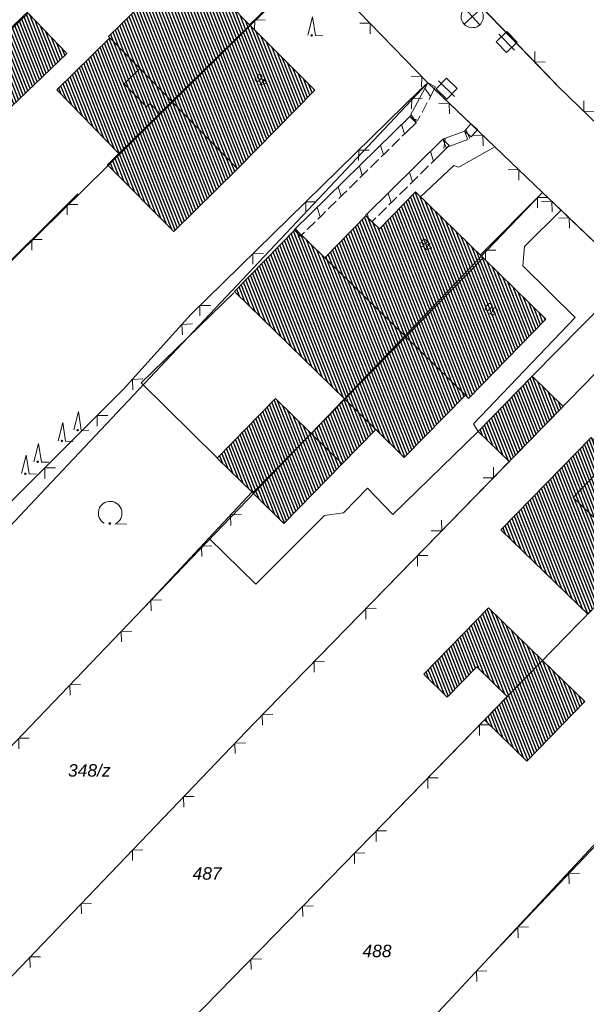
# Model space of a CAD drawing. Header units: metres. Extents: x 345144 to 348639, y 5629211 to 5635235.
# Tile 841 of 1056: x 347681 to 347719, y 5630600 to 5630667. Entities that reach past the tile are written whole.
import ezdxf
from ezdxf.enums import TextEntityAlignment as Align

# ---------------------------------------------------------------- set-up
doc = ezdxf.new("R2010")
doc.units = ezdxf.units.M
doc.header["$MEASUREMENT"] = 0
for name, color, linetype in [('065-066 Ver_Entsorgung', 7, 'Continuous'), ('065-066 Ver_Entsorgung Ausg.', 7, 'Continuous'), ('081-083 Topographie', 7, 'Continuous'), ('AX Flurstück', 7, 'Continuous'), ('AX Gebäude', 7, 'Continuous'), ('Definitionslinie', 7, 'Continuous'), ('Präsentationsobjekt -Text (punktförmig)', 7, 'Continuous')]:
    doc.layers.add(name, color=color, linetype=linetype)
doc.styles.add('ARIAL', font='arial.ttf', dxfattribs={"height": 1})
doc.styles.add('ARIALIT', font='ariali.ttf', dxfattribs={"height": 1})
pattern_1 = [(111.5294117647, (0, 0), (-0.186045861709, -0.07339575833), [])]

# ---------------------------------------------------------------- blocks, each defined once
blk = doc.blocks.new('alk_3504_nrw')
at = {"color": 134, "lineweight": 5, "true_color": 0x00b2b2, "flags": 128}
for points in [[(-0.729333, -0.684), (-0.707333, -0.707333), (0.707333, 0.707333)], [(-0.707333, 0.707333), (0.707333, -0.707333)]]:
    blk.add_lwpolyline(points, dxfattribs=at)
at = {"color": 134, "lineweight": 5, "true_color": 0x00b2b2}
for start, end in [(90, -90), (-90, 90)]:
    blk.add_arc((0, 0), 1, start, end, dxfattribs=at)
blk = doc.blocks.new('alk_7100_nrwx2')
at = {"true_color": 0x2e2e2e}
h = blk.add_hatch(color=250, dxfattribs=at)
edge = h.paths.add_edge_path(flags=0)
edge.add_arc((0.024073, -0.597267), 0.057254, 180, 360, ccw=False)
edge.add_arc((0.024073, -0.597267), 0.057255, 0, 180, ccw=False)
at = {"color": 250, "lineweight": 5, "true_color": 0x2e2e2e, "flags": 128}
blk.add_lwpolyline([(0.349382, -0.597267), (1, -0.597267)], dxfattribs=at)
at = {"color": 250, "lineweight": 5, "true_color": 0x2e2e2e}
for centre, radius, start, end in [((0.024073, 0.012362), 0.690995, -61.91481688, -118.08518312), ((0.024073, -0.597267), 0.057255, 0, 180), ((0.024073, -0.597267), 0.057254, 180, 0)]:
    blk.add_arc(centre, radius, start, end, dxfattribs=at)
blk = doc.blocks.new('alk_7200_nrwx2')
at = {"true_color": 0x2e2e2e}
h = blk.add_hatch(color=250, dxfattribs=at)
edge = h.paths.add_edge_path(flags=0)
edge.add_arc((-0.020544, -0.388118), 0.055525, 180, 360, ccw=False)
edge.add_arc((-0.020544, -0.388118), 0.055525, 0, 180, ccw=False)
at = {"color": 250, "lineweight": 5, "true_color": 0x2e2e2e, "flags": 128}
blk.add_lwpolyline([(-0.298168, -0.388118), (-0.020544, 1), (0.257079, -0.388118), (0.812326, -0.388118)], dxfattribs=at)
blk.add_lwpolyline([(-0.298168, -0.388118), (-0.020544, 1), (0.257079, -0.388118), (0.812326, -0.388118)], dxfattribs=at)
at = {"color": 250, "lineweight": 5, "true_color": 0x2e2e2e}
for start, end in [(0, 180), (180, 0)]:
    blk.add_arc((-0.020544, -0.388118), 0.055525, start, end, dxfattribs=at)
blk = doc.blocks.new('3488_swc')
at = {"color": 7, "lineweight": 5, "flags": 128}
for points in [[(1, 0), (-1, 0)], [(0.666667, 0.666667), (-0.666667, 0.666667), (-0.666667, -0.666667), (0.666667, -0.666667), (0.666667, 0.666667)]]:
    blk.add_lwpolyline(points, dxfattribs=at)

msp = doc.modelspace()

# ---------------------------------------------------------------- hatches: boundary and pattern name
at = {"layer": 'AX Gebäude', "true_color": 0x4f4f4f}
h = msp.add_hatch(dxfattribs=at)
h.set_pattern_fill('_USER', color=251, scale=0.2, angle=111.52941176, style=0, pattern_type=0)
h.set_pattern_definition(pattern_1)
h.paths.add_polyline_path([(347696.199, 5630666.458), (347690.946, 5630661.286), (347688.772, 5630663.523), (347686.758, 5630665.588), (347686.671, 5630665.672), (347691.914, 5630670.823)], flags=0)
h = msp.add_hatch(dxfattribs=at)
h.set_pattern_fill('_USER', color=251, scale=0.2, angle=111.52941176, style=0, pattern_type=0)
h.set_pattern_definition(pattern_1)
h.paths.add_polyline_path([(347673.686, 5630660.075), (347681.232, 5630667.264), (347683.843, 5630664.536), (347676.316, 5630657.337)], flags=0)
h = msp.add_hatch(dxfattribs=at)
h.set_pattern_fill('_USER', color=251, scale=0.2, angle=111.52941176, style=0, pattern_type=0)
h.set_pattern_definition(pattern_1)
h.paths.add_polyline_path([(347695.367, 5630656.749), (347690.946, 5630661.286), (347696.199, 5630666.458), (347700.594, 5630662.055)], flags=0)
h = msp.add_hatch(dxfattribs=at)
h.set_pattern_fill('_USER', color=251, scale=0.2, angle=111.52941176, style=0, pattern_type=0)
h.set_pattern_definition(pattern_1)
h.paths.add_polyline_path([(347690.124, 5630660.479), (347687.361, 5630657.779), (347683.183, 5630662.071), (347686.758, 5630665.588), (347688.772, 5630663.523), (347687.711, 5630662.492), (347689.233, 5630660.926), (347689.466, 5630661.152)], flags=0)
h = msp.add_hatch(dxfattribs=at)
h.set_pattern_fill('_USER', color=251, scale=0.2, angle=111.52941176, style=0, pattern_type=0)
h.set_pattern_definition(pattern_1)
h.paths.add_polyline_path([(347690.946, 5630661.286), (347690.124, 5630660.479), (347689.466, 5630661.152), (347689.233, 5630660.926), (347687.711, 5630662.492), (347688.772, 5630663.523)], flags=0)
h = msp.add_hatch(dxfattribs=at)
h.set_pattern_fill('_USER', color=251, scale=0.2, angle=111.52941176, style=0, pattern_type=0)
h.set_pattern_definition(pattern_1)
h.paths.add_polyline_path([(347695.367, 5630656.749), (347691.078, 5630652.5), (347686.603, 5630657.018), (347687.361, 5630657.779), (347690.124, 5630660.479), (347690.946, 5630661.286)], flags=0)
h = msp.add_hatch(dxfattribs=at)
h.set_pattern_fill('_USER', color=251, scale=0.2, angle=111.52941176, style=0, pattern_type=0)
h.set_pattern_definition(pattern_1)
h.paths.add_polyline_path([(347711.939, 5630650.731), (347706.723, 5630645.396), (347701.258, 5630650.743), (347704.031, 5630653.578), (347704.941, 5630652.689), (347707.379, 5630655.185)], flags=0)
h = msp.add_hatch(dxfattribs=at)
h.set_pattern_fill('_USER', color=251, scale=0.2, angle=111.52941176, style=0, pattern_type=0)
h.set_pattern_definition(pattern_1)
h.paths.add_polyline_path([(347706.723, 5630645.396), (347702.605, 5630641.188), (347695.17, 5630648.466), (347699.287, 5630652.672), (347701.258, 5630650.743)], flags=0)
h = msp.add_hatch(dxfattribs=at)
h.set_pattern_fill('_USER', color=251, scale=0.2, angle=111.52941176, style=0, pattern_type=0)
h.set_pattern_definition(pattern_1)
h.paths.add_polyline_path([(347710.749, 5630641.459), (347706.723, 5630645.396), (347711.939, 5630650.731), (347716.186, 5630646.581), (347710.97, 5630641.242)], flags=0)
h = msp.add_hatch(dxfattribs=at)
h.set_pattern_fill('_USER', color=251, scale=0.2, angle=111.52941176, style=0, pattern_type=0)
h.set_pattern_definition(pattern_1)
h.paths.add_polyline_path([(347710.749, 5630641.459), (347706.626, 5630637.251), (347704.704, 5630639.133), (347702.605, 5630641.188), (347706.723, 5630645.396)], flags=0)
h = msp.add_hatch(dxfattribs=at)
h.set_pattern_fill('_USER', color=251, scale=0.2, angle=111.52941176, style=0, pattern_type=0)
h.set_pattern_definition(pattern_1)
h.paths.add_polyline_path([(347711.617, 5630639.009), (347715.25, 5630642.733), (347717.338, 5630640.696), (347713.705, 5630636.973)], flags=0)
h = msp.add_hatch(dxfattribs=at)
h.set_pattern_fill('_USER', color=251, scale=0.2, angle=111.52941176, style=0, pattern_type=0)
h.set_pattern_definition(pattern_1)
h.paths.add_polyline_path([(347700.333, 5630638.868), (347696.395, 5630634.852), (347693.988, 5630637.212), (347697.926, 5630641.228)], flags=0)
h = msp.add_hatch(dxfattribs=at)
h.set_pattern_fill('_USER', color=251, scale=0.2, angle=111.52941176, style=0, pattern_type=0)
h.set_pattern_definition(pattern_1)
h.paths.add_polyline_path([(347704.704, 5630639.133), (347702.43, 5630636.813), (347700.333, 5630638.868), (347702.605, 5630641.188)], flags=0)
h = msp.add_hatch(dxfattribs=at)
h.set_pattern_fill('_USER', color=251, scale=0.2, angle=111.52941176, style=0, pattern_type=0)
h.set_pattern_definition(pattern_1)
h.paths.add_polyline_path([(347723.108, 5630639.856), (347718.019, 5630634.549), (347722.476, 5630630.271), (347719.007, 5630626.676), (347713.152, 5630632.351), (347719.23, 5630638.594), (347719.499, 5630638.338), (347722.012, 5630640.93)], flags=0)
h = msp.add_hatch(dxfattribs=at)
h.set_pattern_fill('_USER', color=251, scale=0.2, angle=111.52941176, style=0, pattern_type=0)
h.set_pattern_definition(pattern_1)
h.paths.add_polyline_path([(347727.561, 5630635.535), (347722.476, 5630630.271), (347718.019, 5630634.549), (347723.108, 5630639.856)], flags=0)
h = msp.add_hatch(dxfattribs=at)
h.set_pattern_fill('_USER', color=251, scale=0.2, angle=111.52941176, style=0, pattern_type=0)
h.set_pattern_definition(pattern_1)
h.paths.add_polyline_path([(347702.43, 5630636.813), (347698.492, 5630632.796), (347696.395, 5630634.852), (347700.333, 5630638.868)], flags=0)
h = msp.add_hatch(dxfattribs=at)
h.set_pattern_fill('_USER', color=251, scale=0.2, angle=111.52941176, style=0, pattern_type=0)
h.set_pattern_definition(pattern_1)
h.paths.add_polyline_path([(347715.957, 5630623.547), (347713.574, 5630621.105), (347711.518, 5630623.11), (347709.525, 5630621.066), (347707.94, 5630622.612), (347712.317, 5630627.098)], flags=0)
h = msp.add_hatch(dxfattribs=at)
h.set_pattern_fill('_USER', color=251, scale=0.2, angle=111.52941176, style=0, pattern_type=0)
h.set_pattern_definition(pattern_1)
h.paths.add_polyline_path([(347713.574, 5630621.105), (347715.957, 5630623.547), (347718.812, 5630620.762), (347714.89, 5630616.741), (347712.035, 5630619.526)], flags=0)

# ---------------------------------------------------------------- linework, layer by layer
at = {"layer": '081-083 Topographie', "color": 7, "linetype": 'Continuous', "lineweight": 5, "flags": 128}
for points in [[(347696.208, 5630666.482), (347700.439, 5630670.598)], [(347700.439, 5630670.598), (347708.213, 5630662.557)], [(347710.612, 5630668.959), (347716.77, 5630662.565), (347716.77, 5630662.565), (347717.06, 5630662.263), (347717.06, 5630662.263), (347720.439, 5630658.985)], [(347659.388, 5630614.089), (347680.59, 5630634.764), (347680.59, 5630634.764), (347687.676, 5630641.853), (347687.676, 5630641.853), (347692.21, 5630646.907), (347692.21, 5630646.907), (347707.749, 5630662.118), (347707.749, 5630662.118), (347708.213, 5630662.557)], [(347708.213, 5630662.557), (347711.109, 5630659.787), (347711.109, 5630659.787), (347712.735, 5630658.233), (347712.735, 5630658.233), (347715.956, 5630655.155)], [(347707.73, 5630654.843), (347709.961, 5630656.977), (347709.961, 5630656.977), (347710.315, 5630656.865), (347710.315, 5630656.865), (347712.735, 5630658.233)], [(347650.779, 5630621.648), (347672.711, 5630643.267), (347672.711, 5630643.267), (347683.158, 5630653.621), (347683.158, 5630653.621), (347684.599, 5630655.059)], [(347711.757, 5630650.909), (347715.956, 5630655.155)], [(347715.956, 5630655.155), (347717.22, 5630653.947), (347717.22, 5630653.947), (347721.904, 5630649.47), (347721.904, 5630649.47), (347723.968, 5630647.497), (347723.968, 5630647.497), (347726.001, 5630645.416), (347726.001, 5630645.416), (347730.144, 5630641.173), (347730.144, 5630641.173), (347731.647, 5630639.634)], [(347693.436, 5630631.797), (347696.596, 5630628.701), (347696.596, 5630628.701), (347701.249, 5630633.328), (347701.249, 5630633.328), (347702.529, 5630633.501), (347702.529, 5630633.501), (347704.132, 5630635.183), (347704.132, 5630635.183), (347705.855, 5630633.405), (347705.855, 5630633.405), (347711.618, 5630639.008), (347711.618, 5630639.008), (347711.289, 5630639.51), (347711.289, 5630639.51), (347718.169, 5630646.698), (347718.169, 5630646.698), (347714.621, 5630650.187), (347714.621, 5630650.187), (347714.741, 5630651.501), (347714.741, 5630651.501), (347717.22, 5630653.947)], [(347715.249, 5630642.733), (347721.904, 5630649.47)], [(347694.026, 5630637.206), (347688.86, 5630642.292), (347688.86, 5630642.292), (347695.12, 5630648.372)], [(347676.622, 5630598.576), (347696.461, 5630619.281), (347696.461, 5630619.281), (347708.092, 5630631.213), (347708.092, 5630631.213), (347713.707, 5630636.972)], [(347668.719, 5630605.896), (347689.019, 5630627.064), (347689.019, 5630627.064), (347693.436, 5630631.797), (347693.436, 5630631.797), (347696.358, 5630634.934)], [(347693.595, 5630583.343), (347712.357, 5630603.481), (347712.357, 5630603.481), (347730.012, 5630622.068)], [(347684.675, 5630591.479), (347704.38, 5630611.68), (347704.38, 5630611.68), (347712.034, 5630619.527)]]:
    msp.add_lwpolyline(points, dxfattribs=at)
at = {"layer": 'AX Flurstück', "color": 8, "linetype": 'Continuous', "lineweight": 13, "true_color": 0x808080, "flags": 128}
for points in [[(347749.627, 5630708.645), (347749.896, 5630708.364), (347758.137, 5630700.246), (347759.652, 5630698.751), (347720.438, 5630658.985), (347717.059, 5630662.263), (347710.487, 5630669.09), (347749.627, 5630708.645)], [(347664.606, 5630651.446), (347692.642, 5630678.333), (347700.438, 5630670.597), (347672.712, 5630643.267), (347650.779, 5630621.648), (347641.938, 5630629.709), (347664.606, 5630651.446)], [(347681.741, 5630634.434), (347661.142, 5630612.549), (347659.387, 5630614.089), (347650.779, 5630621.648), (347672.712, 5630643.267), (347700.438, 5630670.597), (347708.211, 5630662.556), (347681.741, 5630634.434)], [(347782.259, 5630592.373), (347775.596, 5630598.558), (347768.986, 5630604.693), (347767.221, 5630606.031), (347762.356, 5630610.605), (347755.545, 5630617.011), (347747.222, 5630624.838), (347739.828, 5630631.792), (347739.267, 5630632.392), (347731.646, 5630639.634), (347723.968, 5630647.498), (347715.956, 5630655.155), (347712.735, 5630658.233), (347708.211, 5630662.556), (347700.438, 5630670.597)], [(347710.487, 5630669.09), (347717.059, 5630662.263), (347720.438, 5630658.985), (347724.174, 5630655.36), (347730.445, 5630649.275), (347740.545, 5630639.478), (347744.006, 5630636.172), (347750.705, 5630629.855), (347761.259, 5630620.054), (347771.467, 5630610.276), (347777.836, 5630604.504)], [(347689.019, 5630627.064), (347668.72, 5630605.896), (347661.142, 5630612.549), (347681.741, 5630634.434), (347708.211, 5630662.556), (347712.735, 5630658.233), (347715.956, 5630655.155), (347689.019, 5630627.064)], [(347696.461, 5630619.281), (347676.622, 5630598.576), (347668.72, 5630605.896), (347689.019, 5630627.064), (347715.956, 5630655.155), (347723.968, 5630647.498), (347696.461, 5630619.281)], [(347704.379, 5630611.68), (347684.675, 5630591.479), (347676.622, 5630598.576), (347696.461, 5630619.281), (347723.968, 5630647.498), (347731.646, 5630639.634), (347704.379, 5630611.68)], [(347712.353, 5630603.483), (347693.598, 5630583.34), (347684.675, 5630591.479), (347704.379, 5630611.68), (347731.646, 5630639.634), (347739.267, 5630632.392), (347712.353, 5630603.483)], [(347720.526, 5630595.872), (347701.649, 5630576.129), (347693.598, 5630583.34), (347712.353, 5630603.483), (347739.267, 5630632.392), (347739.828, 5630631.792), (347747.222, 5630624.838), (347720.526, 5630595.872)]]:
    msp.add_lwpolyline(points, dxfattribs=at)
at = {"layer": 'AX Gebäude', "color": 7, "linetype": 'Continuous', "lineweight": 5, "flags": 128}
for points in [[(347696.199, 5630666.458), (347690.946, 5630661.286), (347688.772, 5630663.523), (347686.758, 5630665.588), (347686.671, 5630665.672), (347691.914, 5630670.823), (347696.199, 5630666.458)], [(347673.686, 5630660.075), (347681.232, 5630667.264), (347683.843, 5630664.536), (347676.316, 5630657.337), (347673.686, 5630660.075)], [(347695.367, 5630656.749), (347690.946, 5630661.286), (347696.199, 5630666.458), (347700.594, 5630662.055), (347695.367, 5630656.749)], [(347690.124, 5630660.479), (347687.361, 5630657.779), (347683.183, 5630662.071), (347686.758, 5630665.588), (347688.772, 5630663.523), (347687.711, 5630662.492), (347689.233, 5630660.926), (347689.466, 5630661.152), (347690.124, 5630660.479)], [(347690.946, 5630661.286), (347690.124, 5630660.479), (347689.466, 5630661.152), (347689.233, 5630660.926), (347687.711, 5630662.492), (347688.772, 5630663.523), (347690.946, 5630661.286)], [(347695.367, 5630656.749), (347691.078, 5630652.5), (347686.603, 5630657.018), (347687.361, 5630657.779), (347690.124, 5630660.479), (347690.946, 5630661.286), (347695.367, 5630656.749)], [(347711.939, 5630650.731), (347706.723, 5630645.396), (347701.258, 5630650.743), (347704.031, 5630653.578), (347704.941, 5630652.689), (347707.379, 5630655.185), (347711.939, 5630650.731)], [(347706.723, 5630645.396), (347702.605, 5630641.188), (347695.17, 5630648.466), (347699.287, 5630652.672), (347701.258, 5630650.743), (347706.723, 5630645.396)], [(347710.749, 5630641.459), (347706.723, 5630645.396), (347711.939, 5630650.731), (347716.186, 5630646.581), (347710.97, 5630641.242), (347710.749, 5630641.459)], [(347710.749, 5630641.459), (347706.626, 5630637.251), (347704.704, 5630639.133), (347702.605, 5630641.188), (347706.723, 5630645.396), (347710.749, 5630641.459)], [(347711.617, 5630639.009), (347715.25, 5630642.733), (347717.338, 5630640.696), (347713.705, 5630636.973), (347711.617, 5630639.009)], [(347700.333, 5630638.868), (347696.395, 5630634.852), (347693.988, 5630637.212), (347697.926, 5630641.228), (347700.333, 5630638.868)], [(347704.704, 5630639.133), (347702.43, 5630636.813), (347700.333, 5630638.868), (347702.605, 5630641.188), (347704.704, 5630639.133)], [(347723.108, 5630639.856), (347718.019, 5630634.549), (347722.476, 5630630.271), (347719.007, 5630626.676), (347713.152, 5630632.351), (347719.23, 5630638.594), (347719.499, 5630638.338), (347722.012, 5630640.93), (347723.108, 5630639.856)], [(347727.561, 5630635.535), (347722.476, 5630630.271), (347718.019, 5630634.549), (347723.108, 5630639.856), (347727.561, 5630635.535)], [(347702.43, 5630636.813), (347698.492, 5630632.796), (347696.395, 5630634.852), (347700.333, 5630638.868), (347702.43, 5630636.813)], [(347715.957, 5630623.547), (347713.574, 5630621.105), (347711.518, 5630623.11), (347709.525, 5630621.066), (347707.94, 5630622.612), (347712.317, 5630627.098), (347715.957, 5630623.547)], [(347713.574, 5630621.105), (347715.957, 5630623.547), (347718.812, 5630620.762), (347714.89, 5630616.741), (347712.035, 5630619.526), (347713.574, 5630621.105)]]:
    msp.add_lwpolyline(points, dxfattribs=at)
at = {"layer": 'Definitionslinie', "color": 7, "linetype": 'Continuous', "lineweight": 5, "flags": 128}
for points in [[(347696.208, 5630666.482), (347700.439, 5630670.598)], [(347700.439, 5630670.598), (347708.213, 5630662.557)], [(347710.612, 5630668.959), (347716.77, 5630662.565)], [(347697.239, 5630666.787), (347696.532, 5630666.797), (347696.522, 5630666.09)], [(347697.239, 5630666.787), (347696.532, 5630666.797), (347696.522, 5630666.09)], [(347704.314, 5630665.87), (347704.326, 5630666.578), (347703.619, 5630666.589)], [(347704.314, 5630665.87), (347704.326, 5630666.578), (347703.619, 5630666.589)], [(347715.438, 5630664.668), (347715.425, 5630663.961), (347716.132, 5630663.948)], [(347715.438, 5630664.668), (347715.425, 5630663.961), (347716.132, 5630663.948)], [(347707.789, 5630662.276), (347707.801, 5630662.983), (347707.094, 5630662.995)], [(347707.789, 5630662.276), (347707.801, 5630662.983), (347707.094, 5630662.995)], [(347692.21, 5630646.907), (347707.749, 5630662.118)], [(347707.749, 5630662.118), (347708.213, 5630662.557)], [(347708.213, 5630662.557), (347711.109, 5630659.787)], [(347716.77, 5630662.565), (347717.06, 5630662.263)], [(347717.06, 5630662.263), (347720.439, 5630658.985)], [(347707.833, 5630661.5), (347707.126, 5630661.508), (347707.118, 5630660.801)], [(347707.833, 5630661.5), (347707.126, 5630661.508), (347707.118, 5630660.801)], [(347709.677, 5630660.465), (347709.661, 5630661.172), (347708.954, 5630661.156)], [(347709.677, 5630660.465), (347709.661, 5630661.172), (347708.954, 5630661.156)], [(347718.739, 5630661.331), (347718.75, 5630660.624), (347719.457, 5630660.635)], [(347718.739, 5630661.331), (347718.75, 5630660.624), (347719.457, 5630660.635)], [(347711.109, 5630659.787), (347712.735, 5630658.233)], [(347711.938, 5630658.303), (347711.922, 5630659.01), (347711.215, 5630658.994)], [(347711.938, 5630658.303), (347711.922, 5630659.01), (347711.215, 5630658.994)], [(347710.315, 5630656.865), (347712.735, 5630658.233)], [(347712.735, 5630658.233), (347715.956, 5630655.155)], [(347704.26, 5630658.003), (347703.553, 5630658.01), (347703.545, 5630657.303)], [(347704.26, 5630658.003), (347703.553, 5630658.01), (347703.545, 5630657.303)], [(347707.73, 5630654.843), (347709.961, 5630656.977)], [(347709.961, 5630656.977), (347710.315, 5630656.865)], [(347714.362, 5630655.987), (347714.346, 5630656.694), (347713.639, 5630656.678)], [(347714.362, 5630655.987), (347714.346, 5630656.694), (347713.639, 5630656.678)], [(347683.158, 5630653.621), (347684.599, 5630655.059)], [(347711.757, 5630650.909), (347715.956, 5630655.155)], [(347716.321, 5630654.813), (347715.614, 5630654.81), (347715.618, 5630654.102)], [(347716.321, 5630654.813), (347715.614, 5630654.81), (347715.618, 5630654.102)], [(347715.956, 5630655.155), (347717.22, 5630653.947)], [(347684.586, 5630654.339), (347683.879, 5630654.34), (347683.878, 5630653.633)], [(347684.586, 5630654.339), (347683.879, 5630654.34), (347683.878, 5630653.633)], [(347700.687, 5630654.505), (347699.98, 5630654.513), (347699.972, 5630653.805)], [(347700.687, 5630654.505), (347699.98, 5630654.513), (347699.972, 5630653.805)], [(347716.604, 5630653.844), (347716.588, 5630654.551), (347715.881, 5630654.535)], [(347716.604, 5630653.844), (347716.588, 5630654.551), (347715.881, 5630654.535)], [(347672.711, 5630643.267), (347683.158, 5630653.621)], [(347714.741, 5630651.501), (347717.22, 5630653.947)], [(347717.771, 5630652.729), (347717.755, 5630653.436), (347717.048, 5630653.42)], [(347717.771, 5630652.729), (347717.755, 5630653.436), (347717.048, 5630653.42)], [(347717.22, 5630653.947), (347721.904, 5630649.47)], [(347682.193, 5630651.961), (347681.486, 5630651.964), (347681.483, 5630651.257)], [(347682.193, 5630651.961), (347681.486, 5630651.964), (347681.483, 5630651.257)], [(347714.621, 5630650.187), (347714.741, 5630651.501)], [(347697.114, 5630651.007), (347696.406, 5630651.015), (347696.399, 5630650.308)], [(347697.114, 5630651.007), (347696.406, 5630651.015), (347696.399, 5630650.308)], [(347712.806, 5630651.258), (347712.099, 5630651.254), (347712.102, 5630650.547)], [(347712.806, 5630651.258), (347712.099, 5630651.254), (347712.102, 5630650.547)], [(347714.621, 5630650.187), (347718.169, 5630646.698)], [(347715.249, 5630642.733), (347721.904, 5630649.47)], [(347688.86, 5630642.292), (347695.12, 5630648.372)], [(347693.54, 5630647.51), (347692.833, 5630647.517), (347692.826, 5630646.81)], [(347693.54, 5630647.51), (347692.833, 5630647.517), (347692.826, 5630646.81)], [(347687.676, 5630641.853), (347692.21, 5630646.907)], [(347692.319, 5630646.279), (347691.612, 5630646.241), (347691.651, 5630645.535)], [(347692.319, 5630646.279), (347691.612, 5630646.241), (347691.651, 5630645.535)], [(347711.289, 5630639.51), (347718.169, 5630646.698)], [(347688.98, 5630642.557), (347688.274, 5630642.519), (347688.312, 5630641.813)], [(347688.98, 5630642.557), (347688.274, 5630642.519), (347688.312, 5630641.813)], [(347688.86, 5630642.292), (347694.026, 5630637.206)], [(347680.59, 5630634.764), (347687.676, 5630641.853)], [(347686.607, 5630640.077), (347685.9, 5630640.077), (347685.901, 5630639.37)], [(347686.607, 5630640.077), (347685.9, 5630640.077), (347685.901, 5630639.37)], [(347711.289, 5630639.51), (347711.618, 5630639.008)], [(347705.855, 5630633.405), (347711.618, 5630639.008)], [(347708.092, 5630631.213), (347713.707, 5630636.972)], [(347683.073, 5630636.541), (347682.366, 5630636.54), (347682.366, 5630635.833)], [(347683.073, 5630636.541), (347682.366, 5630636.54), (347682.366, 5630635.833)], [(347711.938, 5630635.874), (347712.645, 5630635.883), (347712.636, 5630636.59)], [(347711.938, 5630635.874), (347712.645, 5630635.883), (347712.636, 5630636.59)], [(347693.436, 5630631.797), (347696.358, 5630634.934)], [(347702.529, 5630633.501), (347704.132, 5630635.183)], [(347704.132, 5630635.183), (347705.855, 5630633.405)], [(347701.249, 5630633.328), (347702.529, 5630633.501)], [(347695.604, 5630633.391), (347694.897, 5630633.366), (347694.922, 5630632.659)], [(347695.604, 5630633.391), (347694.897, 5630633.366), (347694.922, 5630632.659)], [(347696.596, 5630628.701), (347701.249, 5630633.328)], [(347708.447, 5630632.294), (347709.154, 5630632.302), (347709.145, 5630633.01)], [(347708.447, 5630632.294), (347709.154, 5630632.302), (347709.145, 5630633.01)], [(347689.019, 5630627.064), (347693.436, 5630631.797)], [(347693.436, 5630631.797), (347696.596, 5630628.701)], [(347693.64, 5630631.283), (347692.933, 5630631.258), (347692.958, 5630630.552)], [(347693.64, 5630631.283), (347692.933, 5630631.258), (347692.958, 5630630.552)], [(347696.461, 5630619.281), (347708.092, 5630631.213)], [(347708.219, 5630630.627), (347707.512, 5630630.618), (347707.521, 5630629.911)], [(347708.219, 5630630.627), (347707.512, 5630630.618), (347707.521, 5630629.911)], [(347690.228, 5630627.627), (347689.522, 5630627.603), (347689.546, 5630626.896)], [(347690.228, 5630627.627), (347689.522, 5630627.603), (347689.546, 5630626.896)], [(347668.719, 5630605.896), (347689.019, 5630627.064)], [(347704.729, 5630627.046), (347704.022, 5630627.037), (347704.031, 5630626.33)], [(347704.729, 5630627.046), (347704.022, 5630627.037), (347704.031, 5630626.33)], [(347688.228, 5630625.517), (347687.521, 5630625.502), (347687.536, 5630624.795)], [(347688.228, 5630625.517), (347687.521, 5630625.502), (347687.536, 5630624.795)], [(347701.239, 5630623.466), (347700.531, 5630623.457), (347700.54, 5630622.75)], [(347701.239, 5630623.466), (347700.531, 5630623.457), (347700.54, 5630622.75)], [(347684.767, 5630621.908), (347684.06, 5630621.893), (347684.075, 5630621.186)], [(347684.767, 5630621.908), (347684.06, 5630621.893), (347684.075, 5630621.186)], [(347712.357, 5630603.481), (347730.012, 5630622.068)], [(347697.748, 5630619.885), (347697.041, 5630619.876), (347697.05, 5630619.169)], [(347697.748, 5630619.885), (347697.041, 5630619.876), (347697.05, 5630619.169)], [(347704.38, 5630611.68), (347712.034, 5630619.527)], [(347676.622, 5630598.576), (347696.461, 5630619.281)], [(347712.405, 5630619.192), (347711.698, 5630619.183), (347711.707, 5630618.476)], [(347712.405, 5630619.192), (347711.698, 5630619.183), (347711.707, 5630618.476)], [(347681.306, 5630618.299), (347680.599, 5630618.284), (347680.614, 5630617.577)], [(347681.306, 5630618.299), (347680.599, 5630618.284), (347680.614, 5630617.577)], [(347695.897, 5630617.969), (347695.19, 5630617.954), (347695.205, 5630617.247)], [(347695.897, 5630617.969), (347695.19, 5630617.954), (347695.205, 5630617.247)], [(347708.914, 5630615.612), (347708.207, 5630615.604), (347708.216, 5630614.896)], [(347708.914, 5630615.612), (347708.207, 5630615.604), (347708.216, 5630614.896)], [(347692.437, 5630614.359), (347691.73, 5630614.344), (347691.745, 5630613.637)], [(347692.437, 5630614.359), (347691.73, 5630614.344), (347691.745, 5630613.637)], [(347684.675, 5630591.479), (347704.38, 5630611.68)], [(347705.423, 5630612.033), (347704.716, 5630612.024), (347704.725, 5630611.317)], [(347705.423, 5630612.033), (347704.716, 5630612.024), (347704.725, 5630611.317)], [(347688.978, 5630610.749), (347688.271, 5630610.734), (347688.286, 5630610.027)], [(347688.978, 5630610.749), (347688.271, 5630610.734), (347688.286, 5630610.027)], [(347703.963, 5630610.536), (347703.256, 5630610.528), (347703.265, 5630609.82)], [(347703.963, 5630610.536), (347703.256, 5630610.528), (347703.265, 5630609.82)], [(347718.448, 5630609.167), (347717.741, 5630609.149), (347717.759, 5630608.442)], [(347718.448, 5630609.167), (347717.741, 5630609.149), (347717.759, 5630608.442)], [(347685.519, 5630607.138), (347684.812, 5630607.123), (347684.827, 5630606.416)], [(347685.519, 5630607.138), (347684.812, 5630607.123), (347684.827, 5630606.416)], [(347700.472, 5630606.957), (347699.764, 5630606.948), (347699.773, 5630606.241)], [(347700.472, 5630606.957), (347699.764, 5630606.948), (347699.773, 5630606.241)], [(347715.004, 5630605.542), (347714.298, 5630605.524), (347714.316, 5630604.817)], [(347715.004, 5630605.542), (347714.298, 5630605.524), (347714.316, 5630604.817)], [(347682.06, 5630603.528), (347681.353, 5630603.513), (347681.368, 5630602.806)], [(347682.06, 5630603.528), (347681.353, 5630603.513), (347681.368, 5630602.806)], [(347693.595, 5630583.343), (347712.357, 5630603.481)], [(347696.98, 5630603.378), (347696.273, 5630603.369), (347696.282, 5630602.662)], [(347696.98, 5630603.378), (347696.273, 5630603.369), (347696.282, 5630602.662)], [(347712.204, 5630602.583), (347711.497, 5630602.558), (347711.522, 5630601.851)], [(347712.204, 5630602.583), (347711.497, 5630602.558), (347711.522, 5630601.851)]]:
    msp.add_lwpolyline(points, dxfattribs=at)
at = {"layer": 'Definitionslinie', "color": 44, "linetype": 'Continuous', "lineweight": 5, "true_color": 0xb27500, "flags": 128}
for points in [[(347706.997, 5630660.286), (347708.213, 5630662.557)], [(347708.397, 5630661.63), (347708.013, 5630662.184)], [(347708.397, 5630661.63), (347708.013, 5630662.184)], [(347708.742, 5630662.274), (347708.213, 5630662.557)], [(347708.742, 5630662.274), (347708.213, 5630662.557)], [(347708.47, 5630661.766), (347708.742, 5630662.274)], [(347708.47, 5630661.766), (347708.742, 5630662.274)], [(347708.293, 5630661.436), (347708.47, 5630661.766)], [(347708.293, 5630661.436), (347708.47, 5630661.766)], [(347707.821, 5630660.554), (347708.175, 5630661.215)], [(347707.821, 5630660.554), (347708.175, 5630661.215)], [(347699.202, 5630652.628), (347706.997, 5630660.286)], [(347707.526, 5630660.003), (347706.997, 5630660.286)], [(347707.526, 5630660.003), (347706.997, 5630660.286)], [(347707.417, 5630659.858), (347706.997, 5630660.286)], [(347707.417, 5630659.858), (347706.997, 5630660.286)], [(347707.453, 5630659.867), (347707.069, 5630660.421)], [(347707.453, 5630659.867), (347707.069, 5630660.421)], [(347707.526, 5630660.003), (347707.703, 5630660.334)], [(347707.526, 5630660.003), (347707.703, 5630660.334)], [(347706.646, 5630659.101), (347706.444, 5630659.743)], [(347706.646, 5630659.101), (347706.444, 5630659.743)], [(347706.755, 5630659.208), (347707.417, 5630659.858)], [(347706.755, 5630659.208), (347707.417, 5630659.858)], [(347710.691, 5630659.293), (347711.109, 5630659.787)], [(347711.05, 5630658.788), (347710.79, 5630659.41)], [(347711.05, 5630658.788), (347710.79, 5630659.41)], [(347711.567, 5630659.399), (347711.109, 5630659.787)], [(347711.567, 5630659.399), (347711.109, 5630659.787)], [(347704.013, 5630653.588), (347709.234, 5630658.742)], [(347705.775, 5630658.244), (347706.31, 5630658.77)], [(347705.775, 5630658.244), (347706.31, 5630658.77)], [(347706.488, 5630658.945), (347706.755, 5630659.208)], [(347706.488, 5630658.945), (347706.755, 5630659.208)], [(347709.234, 5630658.742), (347710.691, 5630659.293)], [(347709.446, 5630658.181), (347709.234, 5630658.742)], [(347709.446, 5630658.181), (347709.234, 5630658.742)], [(347709.656, 5630658.315), (347709.234, 5630658.742)], [(347709.656, 5630658.315), (347709.234, 5630658.742)], [(347709.303, 5630658.126), (347709.377, 5630658.796)], [(347709.303, 5630658.126), (347709.377, 5630658.796)], [(347710.903, 5630658.732), (347710.691, 5630659.293)], [(347710.903, 5630658.732), (347710.691, 5630659.293)], [(347711.149, 5630658.905), (347710.691, 5630659.293)], [(347711.149, 5630658.905), (347710.691, 5630659.293)], [(347711.149, 5630658.905), (347711.567, 5630659.399)], [(347711.149, 5630658.905), (347711.567, 5630659.399)], [(347705.22, 5630657.699), (347705.018, 5630658.341)], [(347705.22, 5630657.699), (347705.018, 5630658.341)], [(347708.705, 5630657.376), (347709.656, 5630658.315)], [(347708.705, 5630657.376), (347709.656, 5630658.315)], [(347709.446, 5630658.181), (347710.903, 5630658.732)], [(347709.446, 5630658.181), (347710.903, 5630658.732)], [(347705.061, 5630657.544), (347705.329, 5630657.806)], [(347705.061, 5630657.544), (347705.329, 5630657.806)], [(347705.329, 5630657.806), (347705.596, 5630658.069)], [(347705.329, 5630657.806), (347705.596, 5630658.069)], [(347708.596, 5630657.269), (347708.392, 5630657.911)], [(347708.596, 5630657.269), (347708.392, 5630657.911)], [(347703.793, 5630656.298), (347703.591, 5630656.94)], [(347703.793, 5630656.298), (347703.591, 5630656.94)], [(347704.348, 5630656.843), (347704.883, 5630657.368)], [(347704.348, 5630656.843), (347704.883, 5630657.368)], [(347707.726, 5630656.41), (347708.26, 5630656.937)], [(347707.726, 5630656.41), (347708.26, 5630656.937)], [(347708.438, 5630657.113), (347708.705, 5630657.376)], [(347708.438, 5630657.113), (347708.705, 5630657.376)], [(347703.635, 5630656.142), (347703.902, 5630656.405)], [(347703.635, 5630656.142), (347703.902, 5630656.405)], [(347703.902, 5630656.405), (347704.17, 5630656.668)], [(347703.902, 5630656.405), (347704.17, 5630656.668)], [(347707.173, 5630655.864), (347706.969, 5630656.506)], [(347707.173, 5630655.864), (347706.969, 5630656.506)], [(347707.282, 5630655.971), (347707.549, 5630656.235)], [(347707.282, 5630655.971), (347707.549, 5630656.235)], [(347702.366, 5630654.896), (347702.164, 5630655.538)], [(347702.366, 5630654.896), (347702.164, 5630655.538)], [(347702.921, 5630655.441), (347703.456, 5630655.967)], [(347702.921, 5630655.441), (347703.456, 5630655.967)], [(347706.303, 5630655.005), (347706.837, 5630655.532)], [(347706.303, 5630655.005), (347706.837, 5630655.532)], [(347707.015, 5630655.708), (347707.282, 5630655.971)], [(347707.015, 5630655.708), (347707.282, 5630655.971)], [(347702.208, 5630654.74), (347702.475, 5630655.003)], [(347702.208, 5630654.74), (347702.475, 5630655.003)], [(347702.475, 5630655.003), (347702.743, 5630655.266)], [(347702.475, 5630655.003), (347702.743, 5630655.266)], [(347705.749, 5630654.458), (347705.545, 5630655.1)], [(347705.749, 5630654.458), (347705.545, 5630655.1)], [(347705.858, 5630654.566), (347706.125, 5630654.829)], [(347705.858, 5630654.566), (347706.125, 5630654.829)], [(347700.94, 5630653.495), (347700.738, 5630654.137)], [(347700.94, 5630653.495), (347700.738, 5630654.137)], [(347701.495, 5630654.04), (347702.03, 5630654.565)], [(347701.495, 5630654.04), (347702.03, 5630654.565)], [(347704.88, 5630653.6), (347705.414, 5630654.127)], [(347704.88, 5630653.6), (347705.414, 5630654.127)], [(347705.591, 5630654.303), (347705.858, 5630654.566)], [(347705.591, 5630654.303), (347705.858, 5630654.566)], [(347700.781, 5630653.339), (347701.049, 5630653.602)], [(347700.781, 5630653.339), (347701.049, 5630653.602)], [(347701.049, 5630653.602), (347701.316, 5630653.864)], [(347701.049, 5630653.602), (347701.316, 5630653.864)], [(347704.435, 5630653.161), (347704.013, 5630653.588)], [(347704.435, 5630653.161), (347704.013, 5630653.588)], [(347704.326, 5630653.054), (347704.122, 5630653.696)], [(347704.326, 5630653.054), (347704.122, 5630653.696)], [(347704.435, 5630653.161), (347704.702, 5630653.424)], [(347704.435, 5630653.161), (347704.702, 5630653.424)], [(347700.068, 5630652.638), (347700.603, 5630653.164)], [(347700.068, 5630652.638), (347700.603, 5630653.164)], [(347699.622, 5630652.2), (347699.202, 5630652.628)], [(347699.622, 5630652.2), (347699.202, 5630652.628)], [(347699.513, 5630652.093), (347699.311, 5630652.735)], [(347699.513, 5630652.093), (347699.311, 5630652.735)], [(347699.622, 5630652.2), (347699.89, 5630652.463)], [(347699.622, 5630652.2), (347699.89, 5630652.463)]]:
    msp.add_lwpolyline(points, dxfattribs=at)

# ---------------------------------------------------------------- block references
at = {"layer": '065-066 Ver_Entsorgung', "xscale": 0.75, "yscale": 0.75, "rotation": -2.326094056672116}
msp.add_blockref('alk_3504_nrw', (347711.21, 5630667.025), dxfattribs=at)
at = {"layer": '065-066 Ver_Entsorgung Ausg.', "xscale": 0.75, "yscale": 0.75}
for p, rotation in [((347713.536, 5630665.304), -45.9489233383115), ((347709.479, 5630662.152), -44.48845391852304)]:
    msp.add_blockref('3488_swc', p, dxfattribs=dict(at, rotation=rotation))
at = {"layer": '081-083 Topographie'}
for name, p, xscale, yscale, rotation in [('alk_7200_nrwx2', (347700.405, 5630666.103), 0.9005, 0.9005, -2.326094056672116), ('alk_7200_nrwx2', (347684.609, 5630639.445), 0.9005, 0.9005, -2.325463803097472), ('alk_7200_nrwx2', (347683.549, 5630638.718), 0.9005, 0.9005, -2.325463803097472), ('alk_7200_nrwx2', (347681.91, 5630637.301), 0.9005, 0.9005, -2.326036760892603), ('alk_7200_nrwx2', (347681.08, 5630636.497), 0.9005, 0.9005, -2.325463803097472), ('alk_7100_nrwx2', (347686.746, 5630633.475), 1.15275, 1.15275, -2.325463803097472)]:
    msp.add_blockref(name, p, dxfattribs=dict(at, xscale=xscale, yscale=yscale, rotation=rotation))

# ---------------------------------------------------------------- texts
at = {"layer": 'Präsentationsobjekt -Text (punktförmig)', "color": 7, "style": 'ARIAL'}
for s, height, rotation, p in [('46', 0.5894698, 136.9369061, (347697.168, 5630662.939)), ('48', 0.5894701, 138.08283676, (347708.272, 5630651.797)), ('50', 0.5894701, 138.08283673, (347712.69, 5630647.482))]:
    msp.add_text(s, height=height, rotation=rotation, dxfattribs=at).set_placement(p, align=Align.CENTER)
at = {"layer": 'Präsentationsobjekt -Text (punktförmig)', "color": 8, "true_color": 0x808080, "style": 'ARIALIT'}
for s, p in [('348/z', (347685.365, 5630616.114)), ('487', (347693.319, 5630609.154)), ('488', (347704.783, 5630603.92))]:
    msp.add_text(s, height=0.8421, dxfattribs=at).set_placement(p, align=Align.MIDDLE_CENTER)

doc.saveas('drawing.dxf')
